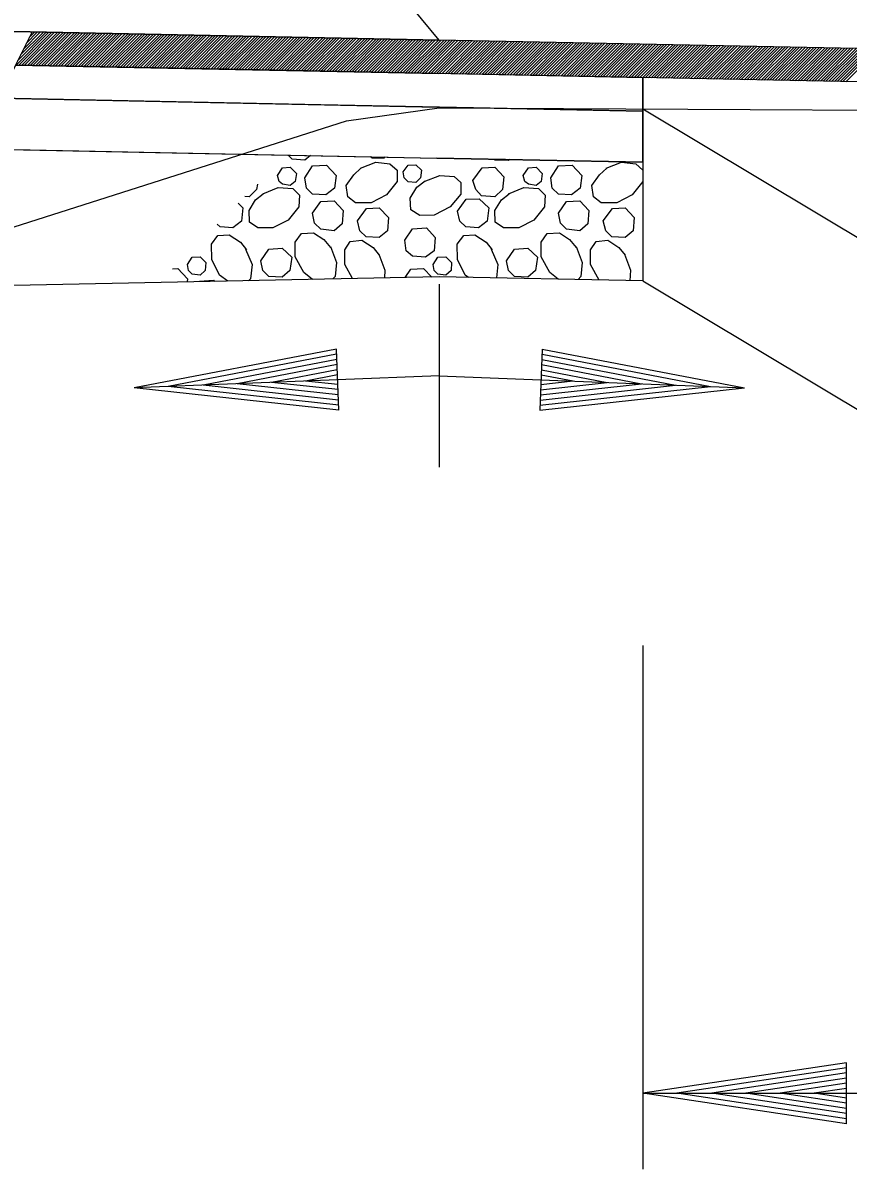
# Model space of a CAD drawing. Extents: x 2478 to 3210, y 439 to 841.
# Drawn here: x 3005.14 to 3013.25, y 775.61 to 786.87 of the extents above; entities that cross this region are included whole.
import ezdxf

# ---------------------------------------------------------------- set-up
doc = ezdxf.new("R2010")
doc.units = 0
for name, color, linetype in [('19', 7, 'Continuous'), ('R_Annotation', 7, 'Continuous'), ('R_Dimension', 7, 'Continuous'), ('R_Exist Surface', 7, 'Continuous')]:
    doc.layers.add(name, color=color, linetype=linetype)

msp = doc.modelspace()

# ---------------------------------------------------------------- linework, layer by layer
at = {"layer": '19'}
for p, q in [((3005.397, 786.78), (3005.074, 786.456)), ((3005.37, 786.781), (3005.089, 786.5)), ((3005.425, 786.779), (3005.101, 786.456)), ((3005.342, 786.781), (3005.118, 786.557)), ((3005.453, 786.779), (3005.129, 786.455)), ((3005.314, 786.782), (3005.146, 786.614)), ((3005.48, 786.778), (3005.157, 786.455)), ((3005.286, 786.782), (3005.174, 786.67)), ((3005.508, 786.778), (3005.185, 786.454)), ((3005.259, 786.783), (3005.203, 786.727)), ((3005.536, 786.777), (3005.212, 786.454)), ((3005.564, 786.777), (3005.24, 786.453)), ((3005.591, 786.776), (3005.268, 786.453)), ((3005.619, 786.776), (3005.296, 786.452)), ((3005.647, 786.775), (3005.323, 786.451)), ((3005.675, 786.774), (3005.351, 786.451)), ((3005.702, 786.774), (3005.379, 786.45)), ((3005.73, 786.773), (3005.406, 786.45)), ((3005.758, 786.773), (3005.434, 786.449)), ((3005.786, 786.772), (3005.462, 786.449)), ((3005.813, 786.772), (3005.49, 786.448)), ((3005.841, 786.771), (3005.517, 786.448)), ((3005.869, 786.771), (3005.545, 786.447)), ((3005.896, 786.77), (3005.573, 786.446)), ((3005.924, 786.769), (3005.601, 786.446)), ((3005.952, 786.769), (3005.628, 786.445)), ((3005.98, 786.768), (3005.656, 786.445)), ((3006.007, 786.768), (3005.684, 786.444)), ((3006.035, 786.767), (3005.711, 786.444)), ((3006.063, 786.767), (3005.739, 786.443)), ((3006.091, 786.766), (3005.767, 786.443)), ((3006.118, 786.766), (3005.795, 786.442)), ((3006.146, 786.765), (3005.822, 786.441)), ((3006.174, 786.764), (3005.85, 786.441)), ((3006.201, 786.764), (3005.878, 786.44)), ((3006.229, 786.763), (3005.906, 786.44)), ((3006.257, 786.763), (3005.933, 786.439)), ((3006.285, 786.762), (3005.961, 786.439)), ((3006.312, 786.762), (3005.989, 786.438)), ((3006.34, 786.761), (3006.017, 786.438)), ((3006.368, 786.761), (3006.044, 786.437)), ((3006.396, 786.76), (3006.072, 786.436)), ((3006.423, 786.759), (3006.1, 786.436)), ((3006.451, 786.759), (3006.127, 786.435)), ((3006.479, 786.758), (3006.155, 786.435)), ((3006.506, 786.758), (3006.183, 786.434)), ((3006.534, 786.757), (3006.211, 786.434)), ((3006.562, 786.757), (3006.238, 786.433)), ((3006.59, 786.756), (3006.266, 786.433)), ((3006.617, 786.756), (3006.294, 786.432)), ((3006.645, 786.755), (3006.322, 786.431)), ((3006.673, 786.754), (3006.349, 786.431)), ((3006.701, 786.754), (3006.377, 786.43)), ((3006.728, 786.753), (3006.405, 786.43)), ((3006.756, 786.753), (3006.432, 786.429)), ((3006.784, 786.752), (3006.46, 786.429)), ((3006.812, 786.752), (3006.488, 786.428)), ((3006.839, 786.751), (3006.516, 786.428)), ((3006.867, 786.751), (3006.543, 786.427)), ((3006.895, 786.75), (3006.571, 786.426)), ((3006.922, 786.749), (3006.599, 786.426)), ((3006.95, 786.749), (3006.627, 786.425)), ((3006.978, 786.748), (3006.654, 786.425)), ((3007.006, 786.748), (3006.682, 786.424)), ((3007.033, 786.747), (3006.71, 786.424)), ((3007.061, 786.747), (3006.737, 786.423)), ((3007.089, 786.746), (3006.765, 786.423)), ((3007.117, 786.746), (3006.793, 786.422)), ((3007.144, 786.745), (3006.821, 786.421)), ((3007.172, 786.744), (3006.848, 786.421)), ((3007.2, 786.744), (3006.876, 786.42)), ((3007.227, 786.743), (3006.904, 786.42)), ((3007.255, 786.743), (3006.932, 786.419)), ((3007.283, 786.742), (3006.959, 786.419)), ((3007.311, 786.742), (3006.987, 786.418)), ((3007.338, 786.741), (3007.015, 786.418)), ((3007.366, 786.741), (3007.043, 786.417)), ((3007.394, 786.74), (3007.07, 786.416)), ((3007.422, 786.739), (3007.098, 786.416)), ((3007.449, 786.739), (3007.126, 786.415)), ((3007.477, 786.738), (3007.153, 786.415)), ((3007.505, 786.738), (3007.181, 786.414)), ((3007.532, 786.737), (3007.209, 786.414)), ((3007.56, 786.737), (3007.237, 786.413)), ((3007.588, 786.736), (3007.264, 786.413)), ((3007.616, 786.736), (3007.292, 786.412)), ((3007.643, 786.735), (3007.32, 786.411)), ((3007.671, 786.735), (3007.348, 786.411)), ((3007.699, 786.734), (3007.375, 786.41)), ((3007.727, 786.733), (3007.403, 786.41)), ((3007.754, 786.733), (3007.431, 786.409)), ((3007.782, 786.732), (3007.458, 786.409)), ((3007.81, 786.732), (3007.486, 786.408)), ((3007.838, 786.731), (3007.514, 786.408)), ((3007.865, 786.731), (3007.542, 786.407)), ((3007.893, 786.73), (3007.569, 786.406)), ((3007.921, 786.73), (3007.597, 786.406)), ((3007.948, 786.729), (3007.625, 786.405)), ((3007.976, 786.728), (3007.653, 786.405)), ((3008.004, 786.728), (3007.68, 786.404)), ((3008.032, 786.727), (3007.708, 786.404)), ((3008.059, 786.727), (3007.736, 786.403)), ((3008.087, 786.726), (3007.763, 786.403)), ((3008.115, 786.726), (3007.791, 786.402)), ((3008.143, 786.725), (3007.819, 786.401)), ((3008.17, 786.725), (3007.847, 786.401)), ((3008.198, 786.724), (3007.874, 786.4)), ((3008.226, 786.723), (3007.902, 786.4)), ((3008.253, 786.723), (3007.93, 786.399)), ((3008.281, 786.722), (3007.958, 786.399)), ((3008.309, 786.722), (3007.985, 786.398)), ((3008.337, 786.721), (3008.013, 786.398)), ((3008.364, 786.721), (3008.041, 786.397)), ((3008.392, 786.72), (3008.069, 786.396)), ((3008.42, 786.72), (3008.096, 786.396)), ((3008.448, 786.719), (3008.124, 786.395)), ((3008.475, 786.718), (3008.152, 786.395)), ((3008.503, 786.718), (3008.179, 786.394)), ((3008.531, 786.717), (3008.207, 786.394)), ((3008.558, 786.717), (3008.235, 786.393)), ((3008.586, 786.716), (3008.263, 786.393)), ((3008.614, 786.716), (3008.29, 786.392)), ((3008.642, 786.715), (3008.318, 786.391)), ((3008.669, 786.715), (3008.346, 786.391)), ((3008.697, 786.714), (3008.374, 786.39)), ((3008.725, 786.713), (3008.401, 786.39)), ((3008.753, 786.713), (3008.429, 786.389)), ((3008.78, 786.712), (3008.457, 786.389)), ((3008.808, 786.712), (3008.484, 786.388)), ((3008.836, 786.711), (3008.512, 786.388)), ((3008.864, 786.711), (3008.54, 786.387)), ((3008.891, 786.71), (3008.568, 786.387)), ((3008.919, 786.71), (3008.595, 786.386)), ((3008.947, 786.709), (3008.623, 786.385)), ((3008.974, 786.708), (3008.651, 786.385)), ((3009.002, 786.708), (3008.679, 786.384)), ((3009.03, 786.707), (3008.706, 786.384)), ((3009.058, 786.707), (3008.734, 786.383)), ((3009.085, 786.706), (3008.762, 786.383)), ((3009.113, 786.706), (3008.789, 786.382)), ((3009.141, 786.705), (3008.817, 786.382)), ((3009.169, 786.705), (3008.845, 786.381)), ((3009.196, 786.704), (3008.873, 786.38)), ((3009.224, 786.703), (3008.9, 786.38)), ((3009.252, 786.703), (3008.928, 786.379)), ((3009.279, 786.702), (3008.956, 786.379)), ((3009.307, 786.702), (3008.984, 786.378)), ((3009.335, 786.701), (3009.011, 786.378)), ((3009.363, 786.701), (3009.039, 786.377)), ((3009.39, 786.7), (3009.067, 786.377)), ((3009.418, 786.7), (3009.095, 786.376)), ((3009.446, 786.699), (3009.122, 786.375)), ((3009.474, 786.698), (3009.15, 786.375)), ((3009.501, 786.698), (3009.178, 786.374)), ((3009.529, 786.697), (3009.205, 786.374)), ((3009.557, 786.697), (3009.233, 786.373)), ((3009.584, 786.696), (3009.261, 786.373)), ((3009.612, 786.696), (3009.289, 786.372)), ((3009.64, 786.695), (3009.316, 786.372)), ((3009.668, 786.695), (3009.344, 786.371)), ((3009.695, 786.694), (3009.372, 786.37)), ((3009.723, 786.693), (3009.4, 786.37)), ((3009.751, 786.693), (3009.427, 786.369)), ((3009.779, 786.692), (3009.455, 786.369)), ((3009.806, 786.692), (3009.483, 786.368)), ((3009.834, 786.691), (3009.51, 786.368)), ((3009.862, 786.691), (3009.538, 786.367)), ((3009.89, 786.69), (3009.566, 786.367)), ((3009.917, 786.69), (3009.594, 786.366)), ((3009.945, 786.689), (3009.621, 786.365)), ((3009.973, 786.688), (3009.649, 786.365)), ((3010, 786.688), (3009.677, 786.364)), ((3010.028, 786.687), (3009.705, 786.364)), ((3010.056, 786.687), (3009.732, 786.363)), ((3010.084, 786.686), (3009.76, 786.363)), ((3010.111, 786.686), (3009.788, 786.362)), ((3010.139, 786.685), (3009.815, 786.362)), ((3010.167, 786.685), (3009.843, 786.361)), ((3010.195, 786.684), (3009.871, 786.36)), ((3010.222, 786.683), (3009.899, 786.36)), ((3010.25, 786.683), (3009.926, 786.359)), ((3010.278, 786.682), (3009.954, 786.359)), ((3010.305, 786.682), (3009.982, 786.358)), ((3010.333, 786.681), (3010.01, 786.358)), ((3010.361, 786.681), (3010.037, 786.357)), ((3010.389, 786.68), (3010.065, 786.357)), ((3010.416, 786.68), (3010.093, 786.356)), ((3010.444, 786.679), (3010.121, 786.355)), ((3010.472, 786.678), (3010.148, 786.355)), ((3010.5, 786.678), (3010.176, 786.354)), ((3010.527, 786.677), (3010.204, 786.354)), ((3010.555, 786.677), (3010.231, 786.353)), ((3010.583, 786.676), (3010.259, 786.353)), ((3010.61, 786.676), (3010.287, 786.352)), ((3010.638, 786.675), (3010.315, 786.352)), ((3010.666, 786.675), (3010.342, 786.351)), ((3010.694, 786.674), (3010.37, 786.35)), ((3010.721, 786.673), (3010.398, 786.35)), ((3010.749, 786.673), (3010.426, 786.349)), ((3010.777, 786.672), (3010.453, 786.349)), ((3010.805, 786.672), (3010.481, 786.348)), ((3010.832, 786.671), (3010.509, 786.348)), ((3010.86, 786.671), (3010.536, 786.347)), ((3010.888, 786.67), (3010.564, 786.347)), ((3010.916, 786.67), (3010.592, 786.346)), ((3010.943, 786.669), (3010.62, 786.345)), ((3010.971, 786.669), (3010.647, 786.345)), ((3010.999, 786.668), (3010.675, 786.344)), ((3011.026, 786.667), (3010.703, 786.344)), ((3011.054, 786.667), (3010.731, 786.343)), ((3011.082, 786.666), (3010.758, 786.343)), ((3011.11, 786.666), (3010.786, 786.342)), ((3011.137, 786.665), (3010.814, 786.342)), ((3011.165, 786.665), (3010.841, 786.341)), ((3011.193, 786.664), (3010.869, 786.34)), ((3011.221, 786.664), (3010.897, 786.34)), ((3011.248, 786.663), (3010.925, 786.339)), ((3011.276, 786.662), (3010.952, 786.339)), ((3011.304, 786.662), (3010.98, 786.338)), ((3011.331, 786.661), (3011.008, 786.338)), ((3011.359, 786.661), (3011.036, 786.337)), ((3011.387, 786.66), (3011.063, 786.337)), ((3011.415, 786.66), (3011.091, 786.336)), ((3011.442, 786.659), (3011.119, 786.335)), ((3011.47, 786.659), (3011.147, 786.335)), ((3011.498, 786.658), (3011.174, 786.334)), ((3011.526, 786.657), (3011.202, 786.334)), ((3011.553, 786.657), (3011.23, 786.333)), ((3011.581, 786.656), (3011.257, 786.333)), ((3011.609, 786.656), (3011.285, 786.332)), ((3011.636, 786.655), (3011.313, 786.332)), ((3011.664, 786.655), (3011.341, 786.331)), ((3011.692, 786.654), (3011.368, 786.33)), ((3011.72, 786.654), (3011.396, 786.33)), ((3011.747, 786.653), (3011.424, 786.329)), ((3011.775, 786.652), (3011.452, 786.329)), ((3011.803, 786.652), (3011.479, 786.328)), ((3011.831, 786.651), (3011.507, 786.328)), ((3011.858, 786.651), (3011.535, 786.327)), ((3011.886, 786.65), (3011.562, 786.327)), ((3011.914, 786.65), (3011.59, 786.326)), ((3011.941, 786.649), (3011.618, 786.326)), ((3011.969, 786.649), (3011.646, 786.325)), ((3011.997, 786.648), (3011.673, 786.324)), ((3012.025, 786.647), (3011.701, 786.324)), ((3012.052, 786.647), (3011.729, 786.323)), ((3012.08, 786.646), (3011.757, 786.323)), ((3012.108, 786.646), (3011.784, 786.322)), ((3012.136, 786.645), (3011.812, 786.322)), ((3012.163, 786.645), (3011.84, 786.321)), ((3012.191, 786.644), (3011.867, 786.321)), ((3012.219, 786.644), (3011.895, 786.32)), ((3012.247, 786.643), (3011.923, 786.319)), ((3012.274, 786.642), (3011.951, 786.319)), ((3012.302, 786.642), (3011.978, 786.318)), ((3012.33, 786.641), (3012.006, 786.318)), ((3012.357, 786.641), (3012.034, 786.317)), ((3012.385, 786.64), (3012.062, 786.317)), ((3012.413, 786.64), (3012.089, 786.316)), ((3012.441, 786.639), (3012.117, 786.316)), ((3012.468, 786.639), (3012.145, 786.315)), ((3012.496, 786.638), (3012.172, 786.314)), ((3012.524, 786.637), (3012.2, 786.314)), ((3012.552, 786.637), (3012.228, 786.313)), ((3012.579, 786.636), (3012.256, 786.313)), ((3012.607, 786.636), (3012.283, 786.312)), ((3012.635, 786.635), (3012.311, 786.312)), ((3012.662, 786.635), (3012.339, 786.311)), ((3012.69, 786.634), (3012.367, 786.311)), ((3012.718, 786.634), (3012.394, 786.31)), ((3012.746, 786.633), (3012.422, 786.309)), ((3012.773, 786.632), (3012.45, 786.309)), ((3012.801, 786.632), (3012.478, 786.308)), ((3012.829, 786.631), (3012.505, 786.308)), ((3012.857, 786.631), (3012.533, 786.307)), ((3012.884, 786.63), (3012.561, 786.307)), ((3012.912, 786.63), (3012.588, 786.306)), ((3012.94, 786.629), (3012.616, 786.306)), ((3012.967, 786.629), (3012.644, 786.305)), ((3012.995, 786.628), (3012.672, 786.304)), ((3013.023, 786.627), (3012.699, 786.304)), ((3013.051, 786.627), (3012.727, 786.303)), ((3013.078, 786.626), (3012.755, 786.303)), ((3013.106, 786.626), (3012.783, 786.302)), ((3013.134, 786.625), (3012.81, 786.302)), ((3013.162, 786.625), (3012.838, 786.301)), ((3013.189, 786.624), (3012.866, 786.301)), ((3013.217, 786.624), (3012.893, 786.3)), ((3013.245, 786.623), (3012.921, 786.299)), ((3013.273, 786.622), (3012.949, 786.299)), ((3013.3, 786.622), (3012.977, 786.298)), ((3013.328, 786.621), (3013.004, 786.298)), ((3013.356, 786.621), (3013.032, 786.297)), ((3013.383, 786.62), (3013.06, 786.297)), ((3013.411, 786.62), (3013.088, 786.296)), ((3013.439, 786.619), (3013.115, 786.296)), ((3013.467, 786.619), (3013.143, 786.295)), ((3013.494, 786.618), (3013.171, 786.294)), ((3013.522, 786.617), (3013.198, 786.294)), ((3013.55, 786.617), (3013.226, 786.293))]:
    msp.add_line(p, q, dxfattribs=at)
for points in [[(3005.068, 786.457), (3004.904, 786.13), (3011.233, 786.003), (3011.233, 786.333), (3007.147, 786.415)], [(3004.904, 786.13), (3004.657, 785.635), (3006.933, 785.589), (3009.21, 785.543), (3011.233, 785.503), (3011.233, 786.003), (3008.069, 786.066)]]:
    msp.add_lwpolyline(points, close=True, dxfattribs=at)
at = {"layer": 'R_Annotation'}
for p, q in [((3009.233, 786.703), (3001.229, 786.863)), ((3005.231, 786.783), (3004.657, 785.635)), ((3031.233, 786.263), (3009.233, 786.703)), ((3005.068, 786.457), (3009.227, 786.373)), ((3031.227, 785.933), (3009.227, 786.373)), ((3011.233, 786.333), (3011.233, 784.336)), ((3004.904, 786.13), (3009.22, 786.043)), ((3011.233, 786.003), (3009.22, 786.043)), ((3004.657, 785.635), (3009.21, 785.543)), ((3011.233, 785.503), (3009.21, 785.543)), ((3009.233, 784.376), (2989.723, 783.986)), ((3011.233, 784.336), (3009.233, 784.376))]:
    msp.add_line(p, q, dxfattribs=at)
at = {"layer": 'R_Dimension'}
for p, q in [((3009.233, 786.703), (3005.673, 790.997)), ((3001.233, 786.863), (3009.233, 786.703)), ((3011.233, 786.026), (3016.637, 782.79)), ((3011.233, 784.336), (3016.637, 781.1)), ((3009.233, 784.304), (3009.233, 782.506)), ((3008.222, 783.665), (3006.236, 783.285)), ((3008.246, 783.065), (3008.222, 783.665)), ((3010.244, 783.665), (3010.22, 783.065)), ((3010.244, 783.665), (3012.231, 783.285)), ((3008.224, 783.615), (3006.569, 783.298)), ((3008.226, 783.564), (3006.913, 783.312)), ((3010.24, 783.564), (3011.553, 783.312)), ((3010.242, 783.615), (3011.897, 783.299)), ((3008.228, 783.514), (3007.246, 783.326)), ((3008.23, 783.463), (3007.585, 783.339)), ((3010.236, 783.462), (3010.882, 783.339)), ((3010.238, 783.514), (3011.22, 783.326)), ((3009.233, 783.405), (3006.236, 783.285)), ((3008.242, 783.166), (3006.913, 783.312)), ((3008.24, 783.216), (3007.246, 783.326)), ((3008.238, 783.268), (3007.585, 783.339)), ((3008.232, 783.412), (3007.918, 783.352)), ((3008.236, 783.318), (3007.918, 783.352)), ((3009.233, 783.405), (3012.231, 783.285)), ((3010.224, 783.166), (3011.553, 783.312)), ((3010.226, 783.216), (3011.22, 783.326)), ((3010.228, 783.267), (3010.882, 783.339)), ((3010.23, 783.318), (3010.548, 783.353)), ((3010.234, 783.412), (3010.548, 783.353)), ((3008.246, 783.065), (3006.236, 783.285)), ((3008.244, 783.115), (3006.569, 783.298)), ((3010.22, 783.065), (3012.231, 783.285)), ((3010.222, 783.115), (3011.897, 783.299)), ((3011.233, 780.755), (3011.233, 775.61)), ((3013.233, 776.655), (3011.233, 776.355)), ((3013.233, 776.605), (3011.567, 776.355)), ((3013.233, 776.554), (3011.911, 776.355)), ((3013.233, 776.055), (3013.233, 776.655)), ((3013.233, 776.504), (3012.244, 776.355)), ((3013.233, 776.453), (3012.583, 776.355)), ((3011.233, 776.355), (3051.233, 776.355)), ((3013.233, 776.055), (3011.233, 776.355)), ((3013.233, 776.105), (3011.567, 776.355)), ((3013.233, 776.156), (3011.911, 776.355)), ((3013.233, 776.206), (3012.244, 776.355)), ((3013.233, 776.258), (3012.583, 776.355)), ((3013.233, 776.402), (3012.917, 776.355)), ((3013.233, 776.308), (3012.917, 776.355))]:
    msp.add_line(p, q, dxfattribs=at)
for points in [[(3007.966, 785.568), (3007.913, 785.523), (3007.788, 785.533), (3007.749, 785.573)], [(3008.698, 785.554), (3008.688, 785.543), (3008.573, 785.543), (3008.557, 785.557)], [(3007.643, 785.373), (3007.693, 785.448), (3007.768, 785.453), (3007.828, 785.393), (3007.818, 785.313), (3007.768, 785.273), (3007.693, 785.288), (3007.658, 785.313), (3007.643, 785.373)], [(3007.913, 785.348), (3007.988, 785.468), (3008.123, 785.473), (3008.218, 785.373), (3008.203, 785.248), (3008.118, 785.183), (3007.988, 785.188), (3007.928, 785.248), (3007.913, 785.348)], [(3008.458, 785.443), (3008.608, 785.503), (3008.748, 785.488), (3008.818, 785.423), (3008.818, 785.313), (3008.713, 785.183), (3008.563, 785.103), (3008.408, 785.103), (3008.333, 785.163), (3008.318, 785.273), (3008.393, 785.378), (3008.463, 785.443)], [(3008.878, 785.408), (3008.928, 785.473), (3009.003, 785.478), (3009.058, 785.423), (3009.048, 785.348), (3009.003, 785.303), (3008.928, 785.308), (3008.888, 785.348), (3008.878, 785.408)], [(3009.563, 785.323), (3009.653, 785.448), (3009.778, 785.453), (3009.868, 785.358), (3009.853, 785.233), (3009.778, 785.163), (3009.648, 785.173), (3009.593, 785.233), (3009.563, 785.323)], [(3009.925, 785.529), (3009.913, 785.518), (3009.783, 785.523), (3009.775, 785.532)], [(3010.058, 785.373), (3010.108, 785.448), (3010.183, 785.453), (3010.243, 785.393), (3010.233, 785.313), (3010.183, 785.273), (3010.108, 785.288), (3010.073, 785.313), (3010.058, 785.373)], [(3010.328, 785.348), (3010.403, 785.468), (3010.538, 785.473), (3010.633, 785.373), (3010.618, 785.248), (3010.533, 785.183), (3010.403, 785.188), (3010.343, 785.248), (3010.328, 785.348)], [(3010.873, 785.443), (3011.023, 785.503), (3011.163, 785.488), (3011.233, 785.423), (3011.233, 785.313), (3011.128, 785.183), (3010.978, 785.103), (3010.823, 785.103), (3010.748, 785.163), (3010.733, 785.273), (3010.808, 785.378), (3010.878, 785.443)], [(3009.083, 785.313), (3009.238, 785.373), (3009.378, 785.363), (3009.443, 785.303), (3009.443, 785.188), (3009.338, 785.063), (3009.183, 784.983), (3009.043, 784.978), (3008.953, 785.033), (3008.948, 785.148), (3009.013, 785.258), (3009.093, 785.318)], [(3007.445, 785.288), (3007.438, 785.233), (3007.363, 785.163), (3007.323, 785.166)], [(3007.498, 785.193), (3007.648, 785.253), (3007.793, 785.243), (3007.858, 785.178), (3007.853, 785.063), (3007.748, 784.933), (3007.598, 784.858), (3007.448, 784.858), (3007.368, 784.913), (3007.363, 785.028), (3007.428, 785.133), (3007.503, 785.193)], [(3009.913, 785.193), (3010.063, 785.253), (3010.208, 785.243), (3010.273, 785.178), (3010.268, 785.063), (3010.163, 784.933), (3010.013, 784.858), (3009.863, 784.858), (3009.783, 784.913), (3009.778, 785.028), (3009.843, 785.133), (3009.918, 785.193)], [(3007.988, 785.003), (3008.068, 785.118), (3008.198, 785.123), (3008.288, 785.028), (3008.278, 784.898), (3008.198, 784.828), (3008.068, 784.843), (3008.008, 784.903), (3007.988, 785.003)], [(3009.413, 785.023), (3009.498, 785.138), (3009.623, 785.143), (3009.718, 785.053), (3009.703, 784.923), (3009.618, 784.858), (3009.493, 784.868), (3009.433, 784.923), (3009.413, 785.023)], [(3010.403, 785.003), (3010.483, 785.118), (3010.613, 785.123), (3010.703, 785.028), (3010.693, 784.898), (3010.613, 784.828), (3010.483, 784.843), (3010.423, 784.903), (3010.403, 785.003)], [(3007.255, 785.099), (3007.303, 785.053), (3007.288, 784.923), (3007.203, 784.858), (3007.078, 784.868), (3007.05, 784.894)], [(3008.428, 784.928), (3008.518, 785.048), (3008.643, 785.053), (3008.733, 784.958), (3008.723, 784.828), (3008.643, 784.763), (3008.513, 784.768), (3008.453, 784.828), (3008.428, 784.928)], [(3010.843, 784.928), (3010.933, 785.048), (3011.058, 785.053), (3011.148, 784.958), (3011.138, 784.828), (3011.058, 784.763), (3010.928, 784.768), (3010.868, 784.828), (3010.843, 784.928)], [(3007.154, 784.334), (3007.073, 784.393), (3006.998, 784.548), (3006.993, 784.698), (3007.058, 784.783), (3007.168, 784.788), (3007.278, 784.718), (3007.338, 784.643)], [(3007.987, 784.351), (3007.903, 784.418), (3007.818, 784.573), (3007.818, 784.718), (3007.878, 784.803), (3007.998, 784.808), (3008.098, 784.743), (3008.163, 784.663)], [(3008.893, 784.738), (3008.968, 784.848), (3009.108, 784.858), (3009.193, 784.763), (3009.183, 784.633), (3009.098, 784.568), (3008.968, 784.578), (3008.908, 784.633), (3008.893, 784.738)], [(3009.52, 784.37), (3009.488, 784.393), (3009.413, 784.548), (3009.408, 784.698), (3009.473, 784.783), (3009.583, 784.788), (3009.693, 784.718), (3009.753, 784.643)], [(3010.4, 784.352), (3010.318, 784.418), (3010.233, 784.573), (3010.233, 784.718), (3010.293, 784.803), (3010.413, 784.808), (3010.513, 784.743), (3010.578, 784.663)], [(3007.478, 784.533), (3007.558, 784.648), (3007.688, 784.658), (3007.783, 784.568), (3007.763, 784.438), (3007.688, 784.373), (3007.558, 784.378), (3007.498, 784.438), (3007.478, 784.533)], [(3008.163, 784.673), (3008.223, 784.518), (3008.208, 784.378), (3008.187, 784.355)], [(3008.38, 784.359), (3008.303, 784.498), (3008.303, 784.643), (3008.358, 784.723), (3008.473, 784.738), (3008.583, 784.663), (3008.643, 784.588)], [(3009.893, 784.533), (3009.973, 784.648), (3010.103, 784.658), (3010.198, 784.568), (3010.178, 784.438), (3010.103, 784.373), (3009.973, 784.378), (3009.913, 784.438), (3009.893, 784.533)], [(3010.578, 784.673), (3010.638, 784.518), (3010.623, 784.378), (3010.596, 784.349)], [(3010.803, 784.344), (3010.718, 784.498), (3010.718, 784.643), (3010.773, 784.723), (3010.888, 784.738), (3010.998, 784.663), (3011.058, 784.588)], [(3006.758, 784.498), (3006.803, 784.568), (3006.883, 784.573), (3006.938, 784.518), (3006.933, 784.438), (3006.883, 784.393), (3006.803, 784.403), (3006.768, 784.438), (3006.758, 784.498)], [(3007.328, 784.648), (3007.393, 784.498), (3007.378, 784.358), (3007.359, 784.338)], [(3008.638, 784.598), (3008.698, 784.443), (3008.693, 784.365)], [(3009.173, 784.498), (3009.218, 784.568), (3009.298, 784.573), (3009.353, 784.518), (3009.348, 784.438), (3009.298, 784.393), (3009.218, 784.403), (3009.183, 784.438), (3009.173, 784.498)], [(3009.743, 784.648), (3009.808, 784.498), (3009.794, 784.365)], [(3011.053, 784.598), (3011.113, 784.443), (3011.106, 784.338)], [(3006.61, 784.456), (3006.663, 784.458), (3006.758, 784.358), (3006.756, 784.326)], [(3008.897, 784.369), (3008.953, 784.453), (3009.078, 784.458), (3009.158, 784.374)], [(3006.875, 784.329), (3006.878, 784.333), (3007.013, 784.343), (3007.023, 784.332)]]:
    msp.add_lwpolyline(points, dxfattribs=at)
at = {"layer": 'R_Exist Surface'}
msp.add_lwpolyline([(2974.394, 779.542), (2980.464, 779.356), (2991.6, 780.578), (3008.322, 785.91), (3009.233, 786.036), (3031.233, 785.919), (3053.233, 785.156), (3055.82, 784.789), (3076.957, 782.83), (3083.428, 781.714), (3088.64, 782.82)], dxfattribs=at)

doc.saveas('drawing.dxf')
